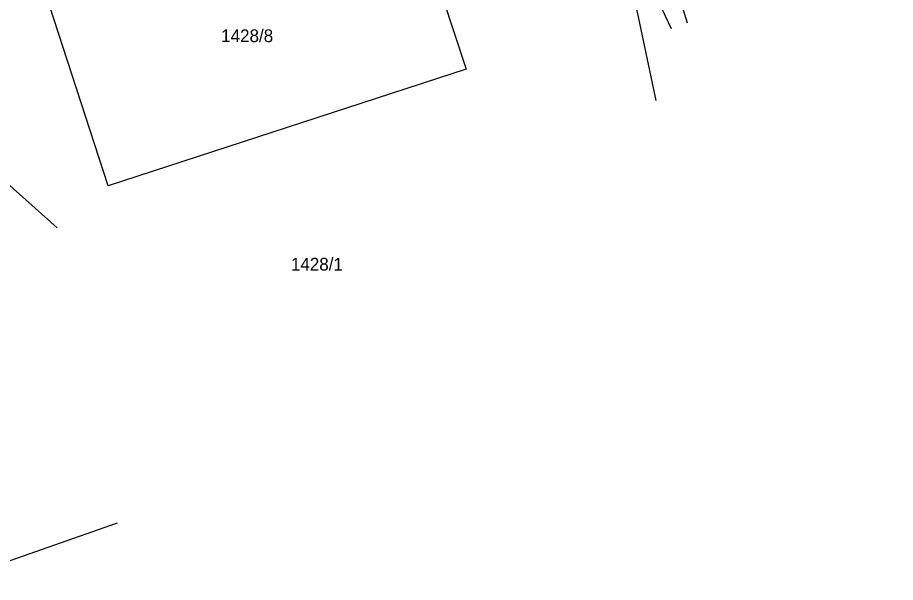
# Model space of a CAD drawing. Extents: x -469926 to -462499, y -1098642 to -1092733.
# Drawn here: x -463920.3 to -463803, y -1094651.6 to -1094576.2 of the extents above; entities that cross this region are included whole.
import ezdxf

# ---------------------------------------------------------------- set-up
doc = ezdxf.new("R2010")
doc.units = 0
for name, color, linetype in [('Vrstva 1', 7, 'Continuous'), ('Vrstva 4', 7, 'Continuous'), ('Vrstva 50', 7, 'Continuous'), ('Vrstva 55', 7, 'Continuous')]:
    doc.layers.add(name, color=color, linetype=linetype)

msp = doc.modelspace()

# ---------------------------------------------------------------- linework, layer by layer
at = {"layer": 'Vrstva 1'}
for p, q in [((-463868.16, -1094559.12), (-463860.35, -1094583.12)), ((-463908.18, -1094598.67), (-463916.04, -1094574.6)), ((-463837.85, -1094573.76), (-463835, -1094587.3)), ((-463939.85, -1094582.13), (-463914.98, -1094604.29)), ((-463860.35, -1094583.12), (-463908.18, -1094598.67)), ((-463906.96, -1094643.75), (-463929.68, -1094651.65))]:
    msp.add_line(p, q, dxfattribs=at)
at = {"layer": 'Vrstva 4'}
msp.add_line((-463833.55, -1094567.9), (-463830.81, -1094576.9), dxfattribs=at)
at = {"layer": 'Vrstva 55'}
msp.add_lwpolyline([(-463832.9, -1094577.7), (-463836.26, -1094570.54), (-463837.17, -1094560.7), (-463833.68, -1094548.99), (-463826.77, -1094535.62), (-463815.1, -1094517.14), (-463808.51, -1094501.83), (-463804.49, -1094488.68), (-463804.35, -1094486.08), (-463802.96, -1094472.83)], dxfattribs=at)

# ---------------------------------------------------------------- texts
at = {"layer": 'Vrstva 50'}
for s, p in [('1428/8', (-463893.08, -1094579.49)), ('1428/1', (-463883.76, -1094610))]:
    msp.add_text(s, height=1.7, dxfattribs=at).set_placement(p)

doc.saveas('drawing.dxf')
